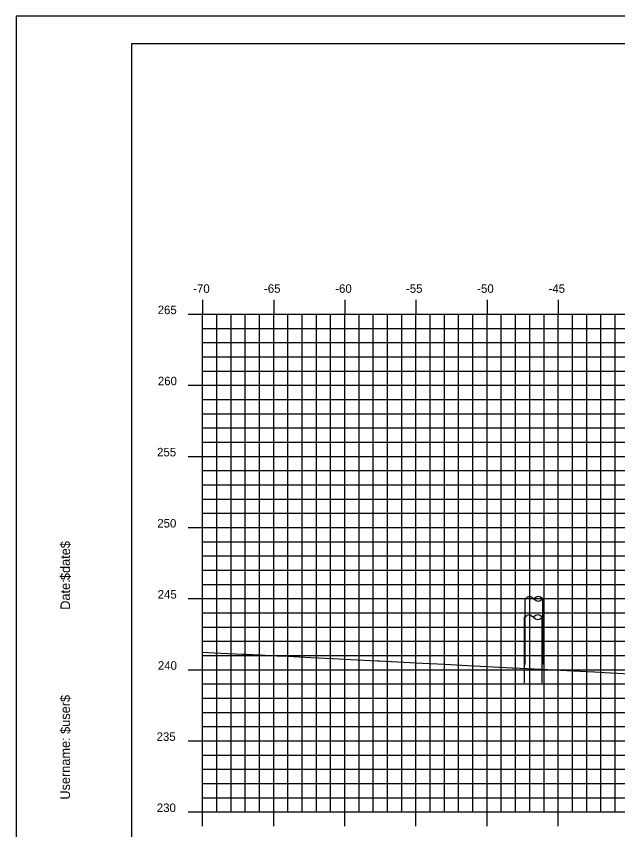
# Model space of a CAD drawing. Extents: x -22 to 1480, y -1511 to 8.
# Drawn here: x 421.4 to 463.6, y -131.7 to -74.5 of the extents above; entities that cross this region are included whole.
import ezdxf

# ---------------------------------------------------------------- set-up
doc = ezdxf.new("R2010")
doc.units = 0
for name, color, linetype in [('BORDER', 7, 'Continuous'), ('H_V ANNOTATION', 7, 'Continuous'), ('MAJOR', 7, 'Continuous'), ('MINOR', 7, 'Continuous'), ('PLOT BOUNDARY', 7, 'Continuous'), ('S_Roadway_Centerline', 7, 'Continuous'), ('S_Utilities_Pole_Joint', 7, 'Continuous'), ('S_Utilities_Pole_Power', 7, 'Continuous')]:
    doc.layers.add(name, color=color, linetype=linetype)

msp = doc.modelspace()

# ---------------------------------------------------------------- linework, layer by layer
at = {"layer": 'BORDER'}
for p, q in [((589.452, -76.466), (429.452, -76.466)), ((429.452, -76.466), (429.452, -181.466))]:
    msp.add_line(p, q, dxfattribs=at)
at = {"layer": 'MAJOR'}
for p, q in [((434.452, -94.464), (434.452, -95.466)), ((439.452, -94.464), (439.452, -95.466)), ((444.452, -94.464), (444.452, -95.466)), ((449.452, -94.464), (449.452, -95.466)), ((454.452, -94.464), (454.452, -95.466)), ((459.452, -94.464), (459.452, -95.466)), ((433.45, -95.466), (434.452, -95.466)), ((434.452, -95.466), (574.452, -95.466)), ((434.452, -130.466), (434.452, -95.466)), ((434.452, -130.466), (434.452, -95.466)), ((434.452, -95.466), (574.452, -95.466)), ((439.452, -130.466), (439.452, -95.466)), ((444.452, -130.466), (444.452, -95.466)), ((449.452, -130.466), (449.452, -95.466)), ((454.452, -130.466), (454.452, -95.466)), ((459.452, -130.466), (459.452, -95.466)), ((433.45, -100.466), (434.452, -100.466)), ((434.452, -100.466), (574.452, -100.466)), ((433.45, -105.466), (434.452, -105.466)), ((434.452, -105.466), (574.452, -105.466)), ((433.45, -110.466), (434.452, -110.466)), ((434.452, -110.466), (574.452, -110.466)), ((433.45, -115.466), (434.452, -115.466)), ((434.452, -115.466), (574.452, -115.466)), ((433.45, -120.466), (434.452, -120.466)), ((434.452, -120.466), (574.452, -120.466)), ((433.45, -125.466), (434.452, -125.466)), ((434.452, -125.466), (574.452, -125.466)), ((433.45, -130.466), (434.452, -130.466)), ((434.452, -130.466), (574.452, -130.466)), ((434.452, -130.466), (574.452, -130.466)), ((434.452, -131.468), (434.452, -130.466)), ((439.452, -131.468), (439.452, -130.466)), ((444.452, -131.468), (444.452, -130.466)), ((449.452, -131.468), (449.452, -130.466)), ((454.452, -131.468), (454.452, -130.466)), ((459.452, -131.468), (459.452, -130.466))]:
    msp.add_line(p, q, dxfattribs=at)
at = {"layer": 'MINOR'}
for p, q in [((435.452, -130.466), (435.452, -95.466)), ((436.452, -130.466), (436.452, -95.466)), ((437.452, -130.466), (437.452, -95.466)), ((438.452, -130.466), (438.452, -95.466)), ((440.452, -130.466), (440.452, -95.466)), ((441.452, -130.466), (441.452, -95.466)), ((442.452, -130.466), (442.452, -95.466)), ((443.452, -130.466), (443.452, -95.466)), ((445.452, -130.466), (445.452, -95.466)), ((446.452, -130.466), (446.452, -95.466)), ((447.452, -130.466), (447.452, -95.466)), ((448.452, -130.466), (448.452, -95.466)), ((450.452, -130.466), (450.452, -95.466)), ((451.452, -130.466), (451.452, -95.466)), ((452.452, -130.466), (452.452, -95.466)), ((453.452, -130.466), (453.452, -95.466)), ((455.452, -130.466), (455.452, -95.466)), ((456.452, -130.466), (456.452, -95.466)), ((457.452, -130.466), (457.452, -95.466)), ((458.452, -130.466), (458.452, -95.466)), ((460.452, -130.466), (460.452, -95.466)), ((461.452, -130.466), (461.452, -95.466)), ((462.452, -130.466), (462.452, -95.466)), ((463.452, -130.466), (463.452, -95.466)), ((434.452, -96.466), (574.452, -96.466)), ((434.452, -96.466), (435.454, -96.466)), ((434.452, -97.466), (574.452, -97.466)), ((434.452, -97.466), (435.454, -97.466)), ((434.452, -98.466), (574.452, -98.466)), ((434.452, -98.466), (435.454, -98.466)), ((434.452, -99.466), (574.452, -99.466)), ((434.452, -99.466), (435.454, -99.466)), ((434.452, -101.466), (574.452, -101.466)), ((434.452, -101.466), (435.454, -101.466)), ((434.452, -102.466), (574.452, -102.466)), ((434.452, -102.466), (435.454, -102.466)), ((434.452, -103.466), (574.452, -103.466)), ((434.452, -103.466), (435.454, -103.466)), ((434.452, -104.466), (574.452, -104.466)), ((434.452, -104.466), (435.454, -104.466)), ((434.452, -106.466), (574.452, -106.466)), ((434.452, -106.466), (435.454, -106.466)), ((434.452, -107.466), (574.452, -107.466)), ((434.452, -107.466), (435.454, -107.466)), ((434.452, -108.466), (574.452, -108.466)), ((434.452, -108.466), (435.454, -108.466)), ((434.452, -109.466), (574.452, -109.466)), ((434.452, -109.466), (435.454, -109.466)), ((434.452, -111.466), (574.452, -111.466)), ((434.452, -111.466), (435.454, -111.466)), ((434.452, -112.466), (574.452, -112.466)), ((434.452, -112.466), (435.454, -112.466)), ((434.452, -113.466), (574.452, -113.466)), ((434.452, -113.466), (435.454, -113.466)), ((434.452, -114.466), (574.452, -114.466)), ((434.452, -114.466), (435.454, -114.466)), ((434.452, -116.466), (574.452, -116.466)), ((434.452, -116.466), (435.454, -116.466)), ((434.452, -117.466), (574.452, -117.466)), ((434.452, -117.466), (435.454, -117.466)), ((434.452, -118.466), (574.452, -118.466)), ((434.452, -118.466), (435.454, -118.466)), ((434.452, -119.466), (574.452, -119.466)), ((434.452, -119.466), (435.454, -119.466)), ((434.452, -121.466), (574.452, -121.466)), ((434.452, -121.466), (435.454, -121.466)), ((434.452, -122.466), (574.452, -122.466)), ((434.452, -122.466), (435.454, -122.466)), ((434.452, -123.466), (574.452, -123.466)), ((434.452, -123.466), (435.454, -123.466)), ((434.452, -124.466), (574.452, -124.466)), ((434.452, -124.466), (435.454, -124.466)), ((434.452, -126.466), (574.452, -126.466)), ((434.452, -126.466), (435.454, -126.466)), ((434.452, -127.466), (574.452, -127.466)), ((434.452, -127.466), (435.454, -127.466)), ((434.452, -128.466), (574.452, -128.466)), ((434.452, -128.466), (435.454, -128.466)), ((434.452, -129.466), (574.452, -129.466)), ((434.452, -129.466), (435.454, -129.466))]:
    msp.add_line(p, q, dxfattribs=at)
at = {"layer": 'PLOT BOUNDARY'}
msp.add_lwpolyline([(421.359, -184.525), (591.359, -184.525), (591.359, -74.525), (421.359, -74.525)], close=True, dxfattribs=at)
at = {"layer": 'S_Roadway_Centerline'}
msp.add_lwpolyline([(434.452, -119.224), (435.268, -119.266), (437.262, -119.362), (437.519, -119.375), (439.691, -119.479), (440.426, -119.521), (442.054, -119.603), (443.589, -119.675), (444.417, -119.715), (446.753, -119.839), (446.781, -119.84), (446.863, -119.844), (449.917, -119.998), (451.479, -120.083), (453.08, -120.165), (456.207, -120.326), (456.23, -120.327), (458.251, -120.426), (460.535, -120.545), (461.993, -120.621), (462.729, -120.659), (464.937, -120.767)], dxfattribs=at)
at = {"layer": 'S_Utilities_Pole_Joint'}
for p, q in [((457.12, -115.482), (457.277, -115.372)), ((457.589, -115.372), (457.745, -115.482)), ((457.902, -115.372), (457.745, -115.482)), ((457.745, -115.482), (457.902, -115.593)), ((458.37, -115.482), (458.214, -115.372)), ((458.214, -115.593), (458.37, -115.482)), ((457.08, -116.773), (457.237, -116.662)), ((457.549, -116.662), (457.705, -116.773)), ((457.862, -116.662), (457.705, -116.773)), ((457.705, -116.773), (457.862, -116.883)), ((458.33, -116.773), (458.174, -116.662)), ((458.174, -116.883), (458.33, -116.773))]:
    msp.add_line(p, q, dxfattribs=at)
for centre, start, end in [((457.433, -115.593), 90, 125.2644), ((457.433, -115.593), 54.7356, 90), ((458.058, -115.593), 90, 125.2644), ((458.058, -115.593), 54.7356, 90), ((458.058, -115.372), 234.7356, 270), ((458.058, -115.372), 270, 305.2644), ((457.393, -116.883), 90, 125.2644), ((457.393, -116.883), 54.7356, 90), ((458.018, -116.883), 90, 125.2644), ((458.018, -116.883), 54.7356, 90), ((458.018, -116.662), 234.7356, 270), ((458.018, -116.662), 270, 305.2644)]:
    msp.add_arc(centre, 0.271, start, end, dxfattribs=at)
at = {"layer": 'S_Utilities_Pole_Power'}
for p, q in [((457.12, -120.102), (457.117, -115.482)), ((458.37, -120.102), (458.367, -115.482)), ((457.08, -121.392), (457.077, -116.773)), ((458.33, -121.392), (458.327, -116.773))]:
    msp.add_line(p, q, dxfattribs=at)

# ---------------------------------------------------------------- texts
at = {"layer": 'BORDER'}
for s, p in [('$date$', (425.137, -114.161)), ('Date:', (425.137, -116.249)), ('$user$', (425.137, -124.974)), ('Username:', (425.137, -129.598))]:
    msp.add_text(s, height=0.6696, rotation=90, dxfattribs=at).set_placement(p)
at = {"layer": 'H_V ANNOTATION'}
for s, p in [('-70', (433.794, -93.966)), ('-65', (438.77, -93.966)), ('-60', (443.778, -93.966)), ('-55', (448.748, -93.966)), ('-50', (453.756, -93.966)), ('-45', (458.77, -93.966)), ('265', (431.298, -95.466)), ('260', (431.314, -100.466)), ('255', (431.255, -105.466)), ('250', (431.271, -110.466)), ('245', (431.298, -115.466)), ('240', (431.314, -120.466)), ('235', (431.223, -125.466)), ('230', (431.239, -130.466))]:
    msp.add_text(s, height=0.6, dxfattribs=at).set_placement(p)

doc.saveas('drawing.dxf')
